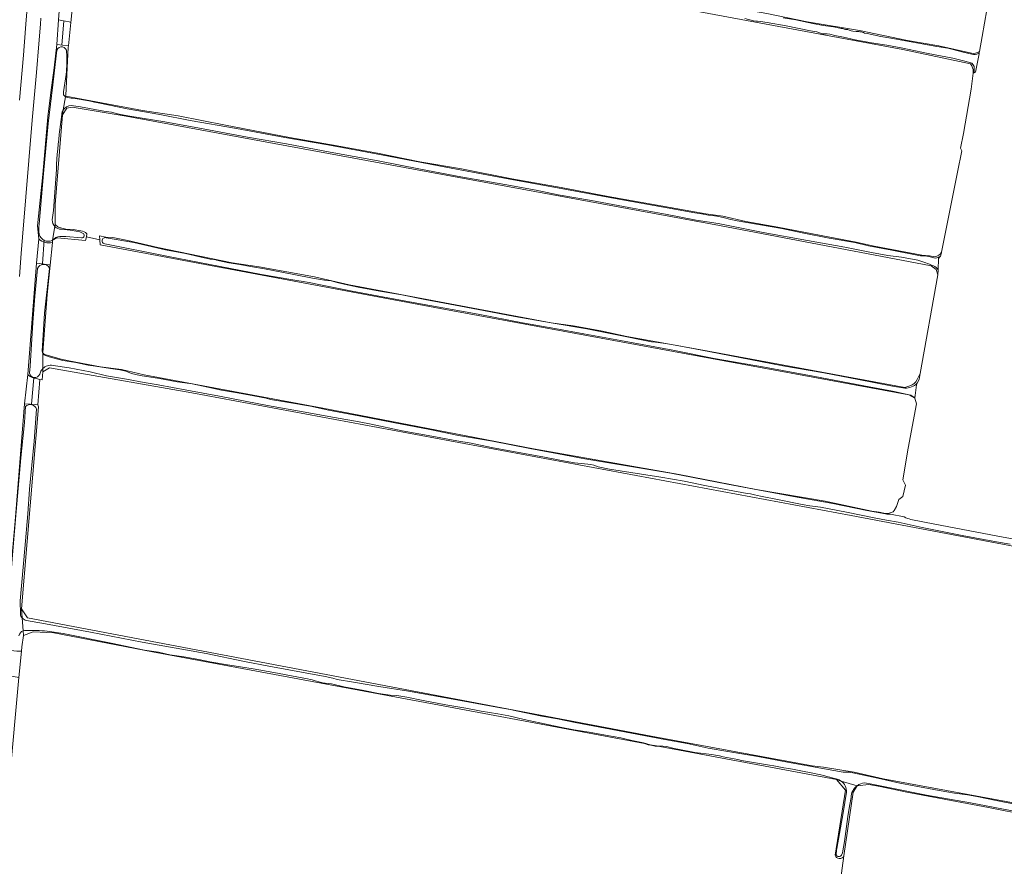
# Model space of a CAD drawing. Header units: metres. Extents: x 149984 to 156489, y 469398 to 478068.
# Tile 737 of 854: x 155401 to 155710, y 472493 to 472759. Entities that reach past the tile are written whole.
import ezdxf

# ---------------------------------------------------------------- set-up
doc = ezdxf.new("R2010")
doc.units = ezdxf.units.M
doc.header["$LTSCALE"] = 0.75
for name, color, linetype, lineweight in [('B-WE-GR-GRAS-GV', 252, 'Continuous', 13), ('B-WE-KW-KUNSTWERK_DUIKER-G', 6, 'Continuous', 18), ('B-WE-OG-TERREIN_OEVER-GV', 252, 'Continuous', 18), ('B-WE-OG-WATER-GV', 252, 'Continuous', 18), ('B-WE-OG-WATER_SLOOT-GV', 252, 'Continuous', 18), ('B-WE-OG-WEG-GV', 252, 'Continuous', 18), ('B-WE-VH-GESLOTENVERHARDING_ASFALT-GV', 252, 'Continuous', 18)]:
    doc.layers.add(name, color=color, linetype=linetype, lineweight=lineweight)

msp = doc.modelspace()

# ---------------------------------------------------------------- linework, layer by layer
at = {"layer": 'B-WE-GR-GRAS-GV', "flags": 128}
for points in [[(155522.249, 472780.198), (155529.733, 472778.748), (155535.118, 472777.769), (155549.075, 472775.451), (155557.521, 472774.132), (155566.074, 472772.978), (155575.563, 472771.355), (155578.533, 472770.452), (155589.447, 472768.512), (155595.326, 472767.632), (155607.607, 472765.769), (155615.544, 472764.095), (155626.791, 472762.348), (155635.714, 472760.736), (155648.383, 472758.177), (155664.816, 472755.371), (155679.902, 472752.258), (155689.754, 472750.623), (155699.925, 472748.267)], [(155702.469, 472748.867), (155703.339, 472753.528), (155705.452, 472766.21)], [(155417.816, 472762.007), (155417.387, 472757.973), (155416.599, 472750.573), (155416.56, 472750.203), (155415.734, 472735.001), (155415.723, 472734.799), (155415.825, 472734.78), (155439.834, 472730.317), (155451.079, 472728.597), (155465.891, 472725.706)], [(155700.081, 472744.277), (155699.687, 472744.929), (155678.424, 472749.449), (155611.869, 472761.839)], [(155690.569, 472685.812), (155695.592, 472710.961), (155696.925, 472717.637), (155696.545, 472718.467), (155697.46, 472723.119), (155699.818, 472736.979), (155700.477, 472741.996)], [(155682.922, 472645.816), (155683.859, 472647.775), (155689.397, 472678.725), (155688.879, 472680.366), (155687.296, 472681.595), (155620.894, 472694.187), (155477.158, 472720.706), (155434.736, 472728.482), (155417.718, 472731.332), (155416.077, 472731.073), (155414.695, 472728.914), (155412.449, 472700.753), (155412.449, 472694.533), (155413.399, 472693.669), (155415.833, 472693.107), (155418.121, 472692.922), (155420.473, 472692.58)], [(155465.891, 472725.706), (155485.972, 472721.787), (155500.919, 472719.182), (155513.594, 472716.876), (155526.889, 472714.214), (155539.919, 472711.963), (155555.772, 472708.901), (155571.251, 472706.089), (155585.951, 472703.297), (155602.462, 472700.401), (155616.634, 472697.888), (155621.966, 472697.102), (155629.12, 472695.467), (155639.16, 472693.675), (155655.529, 472690.513), (155663.718, 472689.013), (155669.463, 472687.703), (155684.401, 472684.888), (155686.769, 472684.695), (155688.468, 472684.409)], [(155682.185, 472639.982), (155682.18, 472639.985), (155680.241, 472641.001), (155630.319, 472650.269), (155533.278, 472668.134), (155426.598, 472688.136), (155426.443, 472689.758), (155422.285, 472690.673), (155421.967, 472689.525), (155413.025, 472690.326), (155411.657, 472689.607), (155411.626, 472689.59), (155411.55, 472688.83), (155410.844, 472681.761), (155409.919, 472672.506), (155408.618, 472654.366)], [(155422.383, 472691.596), (155422.285, 472690.673), (155426.443, 472689.758), (155426.357, 472690.991), (155428.36, 472690.584), (155430.499, 472690.411), (155435.275, 472689.512), (155444.625, 472687.277)], [(155444.625, 472687.277), (155467.994, 472682.525), (155476.413, 472681.218), (155493.838, 472678.076), (155504.699, 472675.621), (155568.114, 472663.694), (155574.924, 472662.723), (155583.655, 472661.147), (155591.856, 472659.394), (155614.513, 472655.29), (155679.031, 472643.393), (155680.601, 472643.84)], [(155409.208, 472653.751), (155413.883, 472652.393), (155416.716, 472651.7), (155426.683, 472649.865), (155433.282, 472648.998), (155440.347, 472647.348), (155496.459, 472636.879), (155562.515, 472624.055), (155608.274, 472616.017), (155632.364, 472611.367), (155654.034, 472607.663), (155668.672, 472604.542), (155670.93, 472604.201), (155673.016, 472603.774), (155673.851, 472603.774), (155675.425, 472604.329), (155675.694, 472604.71), (155676.398, 472606.029), (155677.17, 472608.151), (155678.448, 472609.125), (155679.24, 472612.716), (155678.448, 472614.359), (155680.094, 472624.265), (155682.648, 472638.222), (155682.185, 472639.982)], [(155410.628, 472649.517), (155408.543, 472648.304), (155408.315, 472645.745), (155407.674, 472645.9), (155406.956, 472637.955), (155407.217, 472637.294), (155401.897, 472573.846), (155403.78, 472571.046), (155599.409, 472533.894), (155650.005, 472524.58), (155653.565, 472524.134), (155663.151, 472522.599), (155672.2, 472520.495), (155718.77, 472511.922), (155727.798, 472510.553), (155741.854, 472507.87), (155756.288, 472505.551), (155762.376, 472503.895), (155918.497, 472475.156), (155920.644, 472476.325), (155930.932, 472509.42), (155926.567, 472511.536), (155758.82, 472542.757)], [(155758.506, 472543.897), (155760.419, 472556.035), (155764.501, 472577.066), (155765.119, 472582.168), (155764.802, 472583.597), (155759.404, 472584.708), (155662.247, 472603.214), (155455.343, 472641.711), (155410.628, 472649.517)], [(155657.14, 472496.58), (155660.459, 472516.959), (155657.549, 472520.266), (155602.114, 472530.69), (155600.746, 472530.819), (155598.888, 472531.144), (155598.488, 472531.231), (155597.31, 472531.593), (155535.84, 472543.152), (155442.971, 472560.35), (155412.015, 472566.304), (155405.533, 472566.701), (155402.49, 472565.51), (155401.961, 472561.938), (155401.84, 472560.613), (155401.08, 472552.308), (155398.124, 472520.001), (155395.479, 472488.251), (155397.721, 472485.891)], [(155658.812, 472488.631), (155659.938, 472496.337)]]:
    msp.add_lwpolyline(points, dxfattribs=at)
at = {"layer": 'B-WE-GR-GRAS-GV'}
for points in [[(155699.925, 472748.267, 0.1854186), (155702.469, 472748.867)], [(155700.477, 472741.996, 0.1463542), (155700.081, 472744.277)], [(155420.473, 472692.58, -0.1911033), (155422.383, 472691.596)], [(155688.468, 472684.409, 0.2372389), (155690.569, 472685.812)], [(155408.618, 472654.366, 0.271483), (155409.208, 472653.751)], [(155680.601, 472643.84, 0.2061058), (155682.922, 472645.816)], [(155659.938, 472496.337, -0.675062), (155657.14, 472496.58)]]:
    msp.add_lwpolyline(points, format="xyb", dxfattribs=at)
at = {"layer": 'B-WE-GR-GRAS-GV', "flags": 128}
msp.add_lwpolyline([(155659.938, 472496.337), (155658.812, 472488.631), (155660.558, 472487.282), (155902.032, 472441.866), (155908.592, 472440.632), (155910.827, 472440.212), (155917.733, 472470.375), (155916.701, 472471.962), (155766.206, 472501.172), (155746.114, 472504.753), (155740.505, 472505.449), (155731.033, 472507.174), (155717.969, 472508.96), (155705.298, 472511.536), (155695.254, 472513.451), (155679.111, 472516.419), (155671.259, 472518.094), (155667.781, 472518.714), (155664.13, 472518.317), (155662.86, 472516.333)], close=True, dxfattribs=at)
at = {"layer": 'B-WE-KW-KUNSTWERK_DUIKER-G', "flags": 128}
for points in [[(155414.481, 472750.822), (155415.129, 472758.472)], [(155408.414, 472682.139), (155408.95, 472689.656)], [(155405.037, 472638.121), (155405.747, 472646.39)]]:
    msp.add_lwpolyline(points, dxfattribs=at)
at = {"layer": 'B-WE-OG-TERREIN_OEVER-GV', "flags": 128}
for points in [[(155424.93, 472895.95), (155424.43, 472889.43), (155421.71, 472866.31), (155418.63, 472844.25), (155420.35, 472840.78), (155420.76, 472839.14), (155419.25, 472821.49), (155418.55, 472814), (155415.91, 472790.26), (155413.53, 472758.77), (155414.539, 472758.582), (155416.86, 472758.15), (155417.387, 472757.973), (155417.816, 472762.007), (155419.858, 472788.26), (155420.784, 472793.552), (155420.906, 472794.629)], [(155521.009, 472780.064), (155522.068, 472776.972), (155526.144, 472776.238), (155561.137, 472770.546), (155611.869, 472761.839), (155678.424, 472749.449), (155699.687, 472744.929), (155700.081, 472744.277)], [(155699.925, 472748.267), (155689.754, 472750.623), (155679.902, 472752.258), (155664.816, 472755.371), (155648.383, 472758.177), (155635.714, 472760.736), (155626.791, 472762.348), (155615.544, 472764.095), (155607.607, 472765.769), (155595.326, 472767.632), (155589.447, 472768.512), (155578.533, 472770.452)], [(155699.481, 472745.423), (155697.894, 472745.796), (155694.127, 472746.699), (155686.316, 472748.182), (155678.355, 472749.868), (155673.403, 472750.79), (155668.547, 472751.578), (155663.452, 472752.525), (155659.781, 472753.325), (155657.083, 472753.844), (155655.464, 472754.238), (155654.711, 472754.357), (155654.122, 472754.34), (155653.653, 472754.321), (155653.191, 472754.399), (155652.738, 472754.523), (155652.032, 472754.818), (155651.444, 472755.015), (155649.428, 472755.337), (155641.827, 472756.854), (155635.873, 472757.905), (155633.762, 472758.283), (155632.849, 472758.347), (155632.339, 472758.399), (155631.516, 472758.486), (155628.829, 472759.17)], [(155640.899, 472759.437), (155644.789, 472758.803), (155650.158, 472757.616), (155653.409, 472757.016), (155656.623, 472756.532), (155658.631, 472756.152), (155659.097, 472756.089), (155659.578, 472756.041), (155659.83, 472755.955), (155660.018, 472755.841), (155660.143, 472755.793), (155660.422, 472755.723), (155660.764, 472755.704), (155661.101, 472755.682), (155661.358, 472755.577), (155661.553, 472755.506), (155661.891, 472755.39), (155662.233, 472755.313), (155662.761, 472755.254), (155663.758, 472755.109), (155664.185, 472755.091), (155664.576, 472755.062), (155664.964, 472755.028), (155665.344, 472754.987), (155665.636, 472754.871), (155666.026, 472754.74), (155666.414, 472754.633), (155667.258, 472754.427), (155671.465, 472753.581), (155675.25, 472752.946), (155678.051, 472752.363), (155684.956, 472751.092), (155689.044, 472750.442), (155692.542, 472749.834), (155694.162, 472749.503), (155696.884, 472748.76), (155700.024, 472747.981)], [(155415.682, 472734.566), (155415.723, 472734.799), (155415.734, 472735.001), (155416.56, 472750.203), (155416.599, 472750.573), (155416.54, 472750.61), (155412.94, 472750.98), (155412.171, 472743.751), (155411.028, 472735.984), (155410.176, 472728.277), (155408.602, 472710.215), (155406.89, 472694.12), (155407.32, 472689.97)], [(155407.413, 472694.604), (155408.809, 472710.518), (155410.269, 472726.232), (155411.729, 472738.323), (155412.972, 472749.234)], [(155702.392, 472748.457), (155702.469, 472748.867)], [(155415.846, 472741.651), (155415.074, 472736.152)], [(155700.477, 472741.996), (155700.821, 472742.157)], [(155485.972, 472721.787), (155465.891, 472725.706), (155451.079, 472728.597), (155439.834, 472730.317), (155415.825, 472734.78), (155415.723, 472734.799), (155415.682, 472734.566)], [(155412.342, 472693.889), (155412.449, 472694.533), (155412.449, 472700.753), (155414.695, 472728.914), (155414.976, 472730.525)], [(155414.976, 472730.525), (155414.695, 472728.914), (155416.077, 472731.073), (155417.718, 472731.332), (155434.736, 472728.482), (155477.158, 472720.706), (155620.894, 472694.187), (155687.296, 472681.595), (155688.879, 472680.366), (155689.397, 472678.725), (155689.472, 472680.322)], [(155683.117, 472683.294), (155677.985, 472684.301), (155673.691, 472684.839), (155668.566, 472685.759), (155660.19, 472687.38), (155648.453, 472689.539), (155634.608, 472692.039), (155620.516, 472694.823), (155613.561, 472695.913), (155603.924, 472697.768), (155592.482, 472699.899), (155580.669, 472702.044), (155570.232, 472703.882), (155563.311, 472705.266), (155553.493, 472707.063), (155539.724, 472709.532), (155527.02, 472711.897), (155513.756, 472714.554), (155498.726, 472717.238), (155485.062, 472719.797), (155472.83, 472721.943), (155458.916, 472724.516), (155446.821, 472726.758), (155435.89, 472728.489), (155433.588, 472728.928), (155431.944, 472729.275), (155430.084, 472729.813), (155427.714, 472730.145), (155420.406, 472731.449), (155417.422, 472731.859)], [(155425.934, 472732.699), (155435.008, 472730.843), (155445.239, 472729.04), (155454.845, 472727.147), (155469.378, 472724.631), (155484.49, 472721.829), (155497.994, 472719.557), (155514.802, 472716.352), (155535.066, 472712.511), (155554.608, 472708.867), (155572.864, 472705.457), (155589.255, 472702.515), (155604.505, 472699.778), (155613.112, 472698.172), (155615.194, 472697.843), (155617.433, 472697.447), (155618.598, 472697.357), (155620.022, 472697.157), (155622.08, 472696.727), (155624.454, 472696.046), (155626.475, 472695.666), (155633.13, 472694.516), (155640.468, 472693.25), (155646.793, 472691.957), (155655.246, 472690.243), (155663.299, 472688.911), (155667.63, 472687.868), (155674.945, 472686.495), (155683.931, 472684.688), (155685.239, 472684.674), (155686.587, 472684.491), (155688.163, 472684.068), (155688.665, 472683.994)], [(155688.468, 472684.409), (155686.769, 472684.695), (155684.401, 472684.888), (155669.463, 472687.703), (155663.718, 472689.013), (155655.529, 472690.513), (155639.16, 472693.675), (155629.12, 472695.467), (155621.966, 472697.102), (155616.634, 472697.888), (155602.462, 472700.401), (155585.951, 472703.297), (155571.251, 472706.089), (155555.772, 472708.901), (155539.919, 472711.963), (155526.889, 472714.214), (155513.594, 472716.876), (155500.919, 472719.182), (155485.972, 472721.787)], [(155412.797, 472710.352), (155411.861, 472698.875), (155411.543, 472695.98)], [(155420.473, 472692.58), (155418.121, 472692.922), (155415.833, 472693.107), (155413.399, 472693.669), (155412.449, 472694.533), (155412.342, 472693.889)], [(155414.418, 472693.039), (155417.112, 472692.787), (155419.062, 472692.457), (155420.13, 472692.202), (155421.03, 472691.782)], [(155411.636, 472689.648), (155411.626, 472689.59), (155411.657, 472689.607), (155413.025, 472690.326), (155421.967, 472689.525), (155422.285, 472690.673), (155422.383, 472691.596)], [(155420.718, 472690.295), (155415.775, 472690.717), (155413.91, 472690.773)], [(155467.994, 472682.525), (155444.625, 472687.277), (155435.275, 472689.512), (155430.499, 472690.411), (155428.36, 472690.584), (155426.357, 472690.991), (155426.443, 472689.758), (155426.598, 472688.136), (155533.278, 472668.134), (155630.319, 472650.269), (155680.241, 472641.001), (155682.18, 472639.985), (155682.185, 472639.982), (155682.187, 472639.998)], [(155428.405, 472690.382), (155437.068, 472688.829), (155447.039, 472686.555), (155453.36, 472685.411), (155459.159, 472684.082), (155461.06, 472683.649), (155462.2, 472683.515), (155462.504, 472683.495), (155463.007, 472683.371), (155464.005, 472683.146), (155466.958, 472682.518), (155470.427, 472681.98), (155473.732, 472681.345), (155478.086, 472680.628), (155487.306, 472678.82), (155493.174, 472677.683), (155496.943, 472677.096), (155499.027, 472676.808), (155500.881, 472676.284), (155503.147, 472675.748), (155507.552, 472674.83), (155514.291, 472673.591), (155521.256, 472672.454), (155528.398, 472670.958), (155536.308, 472669.526), (155546.855, 472667.498), (155556.618, 472665.638), (155568.058, 472663.621), (155579.222, 472661.75), (155588.645, 472659.927), (155599.535, 472657.647), (155600.793, 472657.562), (155603.898, 472657.174), (155607.59, 472656.491), (155617.574, 472654.628), (155627.75, 472652.636), (155640.775, 472650.176), (155653.601, 472647.987), (155664.488, 472645.832), (155675.161, 472643.745), (155679.028, 472643.195)], [(155411.55, 472688.83), (155411.626, 472689.59), (155411.636, 472689.648)], [(155680.397, 472641.043), (155675.2, 472642.225), (155666.198, 472643.9), (155650.243, 472646.88), (155635.041, 472649.755), (155619.241, 472652.488), (155606.279, 472655.098), (155590.931, 472657.879), (155578.33, 472660.184), (155569.202, 472661.832), (155559.046, 472663.639), (155545.189, 472666.327), (155525.951, 472669.824), (155515.172, 472671.856), (155505.673, 472673.606), (155495.652, 472675.576), (155492.126, 472676.322), (155486.38, 472677.258), (155477.186, 472678.828), (155463.67, 472681.461), (155447.447, 472684.611), (155427.978, 472688.428)], [(155690.182, 472684.596), (155690.527, 472685.602), (155690.569, 472685.812)], [(155406.53, 472682.37), (155403.9, 472647.45)], [(155404.364, 472647.823), (155404.561, 472650.01), (155405.397, 472663.801), (155406.062, 472671.975), (155406.924, 472680.71)], [(155408.591, 472653.99), (155408.618, 472654.366), (155409.919, 472672.506), (155410.844, 472681.761), (155410.53, 472681.88), (155406.53, 472682.37)], [(155410.649, 472680.864), (155410.564, 472679.736), (155409.094, 472666.719), (155408.364, 472654.756)], [(155680.601, 472643.84), (155679.031, 472643.393), (155614.513, 472655.29), (155591.856, 472659.394), (155583.655, 472661.147), (155574.924, 472662.723), (155568.114, 472663.694), (155504.699, 472675.621), (155493.838, 472678.076), (155476.413, 472681.218), (155467.994, 472682.525)], [(155408.618, 472654.366), (155408.591, 472653.99)], [(155674.494, 472603.645), (155673.851, 472603.774), (155673.016, 472603.774), (155670.93, 472604.201), (155668.672, 472604.542), (155654.034, 472607.663), (155632.364, 472611.367), (155608.274, 472616.017), (155562.515, 472624.055), (155496.459, 472636.879), (155440.347, 472647.348), (155433.282, 472648.998), (155426.683, 472649.865), (155416.716, 472651.7), (155413.883, 472652.393), (155409.208, 472653.751)], [(155409.396, 472653.437), (155410.58, 472652.965), (155414.863, 472651.881), (155418.922, 472651.196), (155422.778, 472650.404), (155425.1, 472650.02), (155429.76, 472649.331), (155432.675, 472648.951), (155434.599, 472648.454), (155436.411, 472647.731), (155439.122, 472647.165), (155445.121, 472646.16), (155450.736, 472645.169), (155455.448, 472644.469), (155460.336, 472643.473), (155464.611, 472642.511), (155469.03, 472641.813), (155474.783, 472640.776), (155478.603, 472639.974), (155480.051, 472639.541), (155485.151, 472638.715), (155492.504, 472637.514), (155498.153, 472636.272), (155507.749, 472634.434), (155518.516, 472632.39), (155530.007, 472630.13), (155539.019, 472628.266), (155549.7, 472626.472), (155561.364, 472624.172), (155570.349, 472622.546), (155578.607, 472620.952), (155586.784, 472619.636), (155605.57, 472616.455), (155623.43, 472613.022), (155642.908, 472609.378), (155656.401, 472606.931), (155667.137, 472604.736), (155673.019, 472603.704)], [(155712.066, 472594.167), (155707.848, 472594.926), (155696.992, 472596.926), (155684.485, 472599.357), (155676.923, 472601.086), (155673.323, 472601.75), (155669.447, 472602.494), (155660.726, 472604.248), (155652.542, 472605.832), (155649.261, 472606.213), (155646.863, 472606.668), (155639.097, 472608.209), (155633.786, 472609.234), (155631.847, 472609.709), (155630.637, 472609.933), (155629.573, 472610.042), (155623.355, 472611.247), (155616.298, 472612.578), (155609.837, 472613.938), (155602.521, 472615.211), (155596.421, 472616.192), (155586.361, 472617.675), (155582.807, 472618.464), (155581.457, 472618.926), (155580.48, 472619.194), (155579.519, 472619.297), (155575.435, 472619.736), (155571.301, 472620.394), (155565.5, 472621.584), (155557.902, 472622.936), (155549.367, 472624.563), (155542.997, 472625.848), (155538.456, 472626.638), (155531.784, 472627.857), (155521.349, 472629.706), (155511.561, 472631.796), (155507.774, 472632.547), (155500.059, 472633.897), (155490.281, 472635.754), (155479.097, 472637.715), (155472.04, 472639.088), (155464.042, 472640.592), (155453.729, 472642.489), (155444.783, 472644.159), (155440.351, 472644.97), (155434.767, 472645.951), (155428.555, 472647.049), (155423.433, 472648.229), (155416.835, 472649.501), (155411.764, 472650.285)], [(155406.445, 472646.197), (155407.674, 472645.9), (155408.315, 472645.745), (155408.543, 472648.304), (155408.551, 472649.271)], [(155407.842, 472648.202), (155407.595, 472647.545)], [(155408.551, 472649.271), (155408.543, 472648.304), (155410.628, 472649.517), (155455.343, 472641.711), (155662.247, 472603.214), (155759.404, 472584.708), (155764.802, 472583.597), (155765.119, 472582.168), (155764.501, 472577.066), (155760.419, 472556.035), (155758.506, 472543.897)], [(155682.912, 472644.676), (155683.523, 472645.898), (155683.859, 472647.775), (155682.922, 472645.816)], [(155406.419, 472638.041), (155402.81, 472638.25), (155399.86, 472601.42), (155396.31, 472561.07), (155396.566, 472561.041), (155400.44, 472560.61), (155401.84, 472560.613), (155401.961, 472561.938), (155402.49, 472565.51), (155402.383, 472567.018)], [(155396.964, 472562.374), (155397.497, 472570.543), (155399.038, 472590.79), (155400.194, 472604.405), (155401.65, 472621.24), (155402.796, 472632.38), (155403.136, 472637.436)], [(155402.099, 472571.01), (155401.897, 472573.846), (155407.217, 472637.294), (155406.956, 472637.955), (155406.419, 472638.041)], [(155406.596, 472636.541), (155405.89, 472626.532), (155404.43, 472611.468), (155403.907, 472603.724), (155402.883, 472592.81), (155401.475, 472576.421), (155401.557, 472572.227)], [(155672.2, 472520.495), (155663.151, 472522.599), (155653.565, 472524.134), (155650.005, 472524.58), (155599.409, 472533.894), (155403.78, 472571.046), (155401.897, 472573.846), (155402.099, 472571.01)], [(155403.405, 472570.252), (155405.177, 472569.866), (155409.356, 472569.212), (155423.55, 472566.579), (155439.758, 472563.411), (155448.658, 472561.872), (155459.814, 472559.828), (155471.854, 472557.326), (155479.522, 472555.93), (155497.193, 472552.603), (155499.609, 472552.069), (155500.962, 472551.728), (155506.036, 472550.811), (155514.027, 472549.468), (155523.3, 472548.028), (155538.452, 472545.268), (155551.001, 472543.013), (155555.149, 472542.239), (155557.654, 472541.761), (155565.168, 472540.196), (155570.001, 472539.297), (155575.558, 472538.223), (155584.957, 472536.386), (155593.246, 472534.88), (155603.692, 472532.842), (155610.772, 472531.587), (155617.303, 472530.158), (155623.53, 472529.071), (155632.866, 472527.517), (155642.266, 472525.785), (155653.832, 472523.625), (155659.656, 472522.557), (155660.754, 472522.646), (155661.109, 472522.659), (155661.705, 472522.615), (155662.124, 472522.539), (155662.688, 472522.438), (155666.207, 472521.702), (155670.588, 472520.749), (155677.496, 472519.173), (155681.918, 472518.317), (155689.796, 472516.855), (155694.588, 472516.004), (155698.666, 472515.481), (155702.194, 472514.858), (155707.203, 472513.788), (155714.081, 472512.406)], [(155402.383, 472567.018), (155402.49, 472565.51), (155405.533, 472566.701), (155412.015, 472566.304), (155442.971, 472560.35), (155535.84, 472543.152), (155597.31, 472531.593), (155598.488, 472531.231), (155598.888, 472531.144), (155600.746, 472530.819), (155602.114, 472530.69), (155657.549, 472520.266), (155659.075, 472519.814)], [(155618.517, 472528.102), (155613.195, 472528.814), (155608.384, 472529.679), (155606.675, 472530.073), (155604.202, 472530.66), (155603.131, 472530.776), (155601.107, 472530.898), (155599.084, 472531.196), (155597.076, 472531.771), (155593.336, 472532.597), (155589.914, 472533.348), (155585.086, 472534.267), (155580.015, 472535.175), (155575.181, 472535.888), (155571.449, 472536.583), (155567.405, 472537.452), (155559.589, 472539.15), (155554.812, 472540.253), (155551.362, 472540.919), (155546.116, 472541.729), (155541.289, 472542.742), (155534.969, 472543.726), (155527.944, 472545.087), (155522.728, 472546.193), (155519.653, 472546.655), (155517.516, 472546.792), (155513.93, 472547.258), (155509.286, 472548.252), (155503.035, 472549.374), (155499.161, 472550.318), (155498.082, 472550.433), (155497.178, 472550.494), (155496.64, 472550.561), (155495.979, 472550.754), (155495.218, 472550.966), (155494.405, 472551.218), (155493.73, 472551.411), (155493.099, 472551.6), (155492.545, 472551.738), (155491.596, 472551.938), (155488.268, 472552.583), (155481.072, 472553.887), (155474.543, 472555.016), (155465.891, 472556.443), (155463.446, 472556.865), (155460.948, 472557.223), (155457.528, 472557.947), (155452.796, 472558.811), (155448.439, 472559.487), (155444.819, 472560.239), (155440.449, 472560.886), (155429.99, 472563.108), (155414.992, 472566.093), (155409.911, 472566.907)], [(155657.549, 472520.266), (155660.459, 472516.959), (155657.14, 472496.58)], [(155659.075, 472519.814), (155657.549, 472520.266)], [(155718.77, 472511.922), (155672.2, 472520.495)], [(155659.938, 472496.337), (155662.86, 472516.333), (155664.13, 472518.317), (155664.043, 472518.343)], [(155664.043, 472518.343), (155664.13, 472518.317), (155667.781, 472518.714), (155671.259, 472518.094), (155679.111, 472516.419), (155695.254, 472513.451), (155705.298, 472511.536), (155717.969, 472508.96), (155731.033, 472507.174), (155740.505, 472505.449), (155746.114, 472504.753), (155766.206, 472501.172), (155916.701, 472471.962), (155917.733, 472470.375), (155918.266, 472471.465)], [(155738.858, 472505.996), (155735.341, 472506.616), (155730.142, 472507.695), (155727.089, 472508.134), (155722.204, 472508.736), (155719.179, 472509.184), (155712.142, 472510.534), (155699.621, 472512.943), (155685.785, 472515.427), (155673.93, 472517.747), (155668.728, 472518.891), (155666.446, 472519.226)], [(155657.727, 472498.641), (155659.676, 472509.8), (155660.748, 472516.309)], [(155662.186, 472514.621), (155661.624, 472511.932), (155661.148, 472508.648), (155660.067, 472500.821), (155659.459, 472497.321), (155659.136, 472496.581)]]:
    msp.add_lwpolyline(points, dxfattribs=at)
at = {"layer": 'B-WE-OG-TERREIN_OEVER-GV'}
for points in [[(155412.972, 472749.234, -0.883611), (155416.028, 472748.637)], [(155416.028, 472748.637, -0.053559), (155415.846, 472741.651)], [(155702.469, 472748.867, -0.1854186), (155699.925, 472748.267)], [(155700.831, 472743.443, 0.3437396), (155699.481, 472745.423)], [(155700.024, 472747.981, 0.2267293), (155702.06, 472748.167)], [(155702.06, 472748.167, 0.0217602), (155702.392, 472748.457)], [(155700.081, 472744.277, -0.1463542), (155700.477, 472741.996)], [(155700.821, 472742.157, 0.0124652), (155700.831, 472743.443)], [(155415.074, 472736.152, 0.357088), (155415.682, 472734.566)], [(155415.682, 472734.566, 0.1177485), (155416.281, 472734.391)], [(155416.281, 472734.391, -0.0220297), (155425.934, 472732.699)], [(155414.976, 472730.525, 0.1316776), (155414.53, 472729.099)], [(155417.422, 472731.859, 0.2582641), (155414.976, 472730.525)], [(155414.53, 472729.099, -0.0010572), (155413.732, 472722.805)], [(155413.732, 472722.805, 0.0267046), (155412.797, 472710.352)], [(155411.543, 472695.98, 0.2068092), (155412.342, 472693.889)], [(155407.442, 472691.507, -0.06298), (155407.413, 472694.604)], [(155412.342, 472693.889, 0.207457), (155414.418, 472693.039)], [(155407.32, 472689.97, 0.2404379), (155411.55, 472688.83)], [(155411.523, 472689.534, -0.4782523), (155407.442, 472691.507)], [(155413.91, 472690.773, 0.1590044), (155411.636, 472689.648)], [(155422.383, 472691.596, 0.1911033), (155420.473, 472692.58)], [(155421.03, 472691.782, -0.8884503), (155420.718, 472690.295)], [(155427.978, 472688.428, -1.0227282), (155428.405, 472690.382)], [(155411.636, 472689.648, 0.013125), (155411.523, 472689.534)], [(155690.569, 472685.812, -0.2372389), (155688.468, 472684.409)], [(155688.665, 472683.994, 0.1601961), (155690.182, 472684.596)], [(155406.924, 472680.71, -0.6517969), (155410.649, 472680.864)], [(155687.984, 472681.525, 0.0474983), (155683.117, 472683.294)], [(155689.472, 472680.322, 0.1669088), (155687.984, 472681.525)], [(155408.364, 472654.756, 0.1539274), (155408.591, 472653.99)], [(155408.591, 472653.99, 0.1894746), (155409.396, 472653.437)], [(155409.208, 472653.751, -0.271483), (155408.618, 472654.366)], [(155411.764, 472650.285, 0.2471293), (155408.551, 472649.271)], [(155403.9, 472647.45, 0.2016388), (155406.445, 472646.197)], [(155407.595, 472647.545, -0.7354442), (155404.364, 472647.823)], [(155408.551, 472649.271, 0.1675853), (155407.842, 472648.202)], [(155679.028, 472643.195, 0.2130881), (155682.912, 472644.676)], [(155682.922, 472645.816, -0.2061058), (155680.601, 472643.84)], [(155682.187, 472639.998, 0.1789893), (155680.397, 472641.043)], [(155403.136, 472637.436, -0.5570445), (155406.596, 472636.541)], [(155673.019, 472603.704, 0.1227597), (155674.494, 472603.645)], [(155401.557, 472572.227, 0.231537), (155402.099, 472571.01)], [(155402.099, 472571.01, 0.1388143), (155403.405, 472570.252)], [(155402.383, 472567.018, 0.232202), (155401.017, 472565.38)], [(155403.237, 472567.126, 0.1086619), (155402.383, 472567.018)], [(155409.911, 472566.907, 0.0181007), (155403.237, 472567.126)], [(155627.761, 472526.28, 0.0119883), (155618.517, 472528.102)], [(155637.88, 472524.573, -0.0011705), (155627.761, 472526.28)], [(155650.673, 472522.183, 0.0066792), (155637.88, 472524.573)], [(155658.433, 472520.198, 0.0275516), (155650.673, 472522.183)], [(155659.075, 472519.814, 0.0463188), (155658.433, 472520.198)], [(155660.748, 472516.309, 0.2525814), (155659.075, 472519.814)], [(155664.043, 472518.343, 0.2406201), (155662.186, 472514.621)], [(155666.446, 472519.226, 0.1426741), (155664.043, 472518.343)], [(155657.54, 472496.658, -0.0671861), (155657.727, 472498.641)], [(155657.14, 472496.58, 0.675062), (155659.938, 472496.337)], [(155659.136, 472496.581, -0.6609416), (155657.54, 472496.658)]]:
    msp.add_lwpolyline(points, format="xyb", dxfattribs=at)
at = {"layer": 'B-WE-OG-WATER-GV', "flags": 128}
for points in [[(155664.043, 472518.343), (155659.075, 472519.814)], [(155660.748, 472516.309), (155659.676, 472509.8), (155657.727, 472498.641)], [(155659.136, 472496.581), (155659.459, 472497.321), (155660.067, 472500.821), (155661.148, 472508.648), (155661.624, 472511.932), (155662.186, 472514.621)]]:
    msp.add_lwpolyline(points, dxfattribs=at)
at = {"layer": 'B-WE-OG-WATER-GV'}
for points in [[(155659.075, 472519.814, -0.2525814), (155660.748, 472516.309)], [(155662.186, 472514.621, -0.2406201), (155664.043, 472518.343)], [(155657.727, 472498.641, 0.0671861), (155657.54, 472496.658)], [(155657.54, 472496.658, 0.6609416), (155659.136, 472496.581)]]:
    msp.add_lwpolyline(points, format="xyb", dxfattribs=at)
at = {"layer": 'B-WE-OG-WATER_SLOOT-GV', "flags": 128}
for points in [[(155628.829, 472759.17), (155631.516, 472758.486), (155632.339, 472758.399), (155632.849, 472758.347), (155633.762, 472758.283), (155635.873, 472757.905), (155641.827, 472756.854), (155649.428, 472755.337), (155651.444, 472755.015), (155652.032, 472754.818), (155652.738, 472754.523), (155653.191, 472754.399), (155653.653, 472754.321), (155654.122, 472754.34), (155654.711, 472754.357), (155655.464, 472754.238), (155657.083, 472753.844), (155659.781, 472753.325), (155663.452, 472752.525), (155668.547, 472751.578), (155673.403, 472750.79), (155678.355, 472749.868), (155686.316, 472748.182), (155694.127, 472746.699), (155697.894, 472745.796), (155699.481, 472745.423)], [(155700.024, 472747.981), (155696.884, 472748.76), (155694.162, 472749.503), (155692.542, 472749.834), (155689.044, 472750.442), (155684.956, 472751.092), (155678.051, 472752.363), (155675.25, 472752.946), (155671.465, 472753.581), (155667.258, 472754.427), (155666.414, 472754.633), (155666.026, 472754.74), (155665.636, 472754.871), (155665.344, 472754.987), (155664.964, 472755.028), (155664.576, 472755.062), (155664.185, 472755.091), (155663.758, 472755.109), (155662.761, 472755.254), (155662.233, 472755.313), (155661.891, 472755.39), (155661.553, 472755.506), (155661.358, 472755.577), (155661.101, 472755.682), (155660.764, 472755.704), (155660.422, 472755.723), (155660.143, 472755.793), (155660.018, 472755.841), (155659.83, 472755.955), (155659.578, 472756.041), (155659.097, 472756.089), (155658.631, 472756.152), (155656.623, 472756.532), (155653.409, 472757.016), (155650.158, 472757.616), (155644.789, 472758.803), (155640.899, 472759.437)], [(155412.972, 472749.234), (155411.729, 472738.323), (155410.269, 472726.232), (155408.809, 472710.518), (155407.413, 472694.604)], [(155700.821, 472742.157), (155701.243, 472742.355), (155702.331, 472748.129), (155702.392, 472748.457)], [(155415.074, 472736.152), (155415.846, 472741.651)], [(155415.682, 472734.566), (155414.976, 472730.525)], [(155414.976, 472730.525), (155415.682, 472734.566)], [(155417.422, 472731.859), (155420.406, 472731.449), (155427.714, 472730.145), (155430.084, 472729.813), (155431.944, 472729.275), (155433.588, 472728.928), (155435.89, 472728.489), (155446.821, 472726.758), (155458.916, 472724.516), (155472.83, 472721.943), (155485.062, 472719.797), (155498.726, 472717.238), (155513.756, 472714.554), (155527.02, 472711.897), (155539.724, 472709.532), (155553.493, 472707.063), (155563.311, 472705.266), (155570.232, 472703.882), (155580.669, 472702.044), (155592.482, 472699.899), (155603.924, 472697.768), (155613.561, 472695.913), (155620.516, 472694.823), (155634.608, 472692.039), (155648.453, 472689.539), (155660.19, 472687.38), (155668.566, 472685.759), (155673.691, 472684.839), (155677.985, 472684.301), (155683.117, 472683.294)], [(155688.665, 472683.994), (155688.163, 472684.068), (155686.587, 472684.491), (155685.239, 472684.674), (155683.931, 472684.688), (155674.945, 472686.495), (155667.63, 472687.868), (155663.299, 472688.911), (155655.246, 472690.243), (155646.793, 472691.957), (155640.468, 472693.25), (155633.13, 472694.516), (155626.475, 472695.666), (155624.454, 472696.046), (155622.08, 472696.727), (155620.022, 472697.157), (155618.598, 472697.357), (155617.433, 472697.447), (155615.194, 472697.843), (155613.112, 472698.172), (155604.505, 472699.778), (155589.255, 472702.515), (155572.864, 472705.457), (155554.608, 472708.867), (155535.066, 472712.511), (155514.802, 472716.352), (155497.994, 472719.557), (155484.49, 472721.829), (155469.378, 472724.631), (155454.845, 472727.147), (155445.239, 472729.04), (155435.008, 472730.843), (155425.934, 472732.699)], [(155411.543, 472695.98), (155411.861, 472698.875), (155412.797, 472710.352)], [(155412.342, 472693.889), (155411.636, 472689.648)], [(155411.636, 472689.648), (155412.342, 472693.889)], [(155421.03, 472691.782), (155420.13, 472692.202), (155419.062, 472692.457), (155417.112, 472692.787), (155414.418, 472693.039)], [(155413.91, 472690.773), (155415.775, 472690.717), (155420.718, 472690.295)], [(155679.028, 472643.195), (155675.161, 472643.745), (155664.488, 472645.832), (155653.601, 472647.987), (155640.775, 472650.176), (155627.75, 472652.636), (155617.574, 472654.628), (155607.59, 472656.491), (155603.898, 472657.174), (155600.793, 472657.562), (155599.535, 472657.647), (155588.645, 472659.927), (155579.222, 472661.75), (155568.058, 472663.621), (155556.618, 472665.638), (155546.855, 472667.498), (155536.308, 472669.526), (155528.398, 472670.958), (155521.256, 472672.454), (155514.291, 472673.591), (155507.552, 472674.83), (155503.147, 472675.748), (155500.881, 472676.284), (155499.027, 472676.808), (155496.943, 472677.096), (155493.174, 472677.683), (155487.306, 472678.82), (155478.086, 472680.628), (155473.732, 472681.345), (155470.427, 472681.98), (155466.958, 472682.518), (155464.005, 472683.146), (155463.007, 472683.371), (155462.504, 472683.495), (155462.2, 472683.515), (155461.06, 472683.649), (155459.159, 472684.082), (155453.36, 472685.411), (155447.039, 472686.555), (155437.068, 472688.829), (155428.405, 472690.382)], [(155427.978, 472688.428), (155447.447, 472684.611), (155463.67, 472681.461), (155477.186, 472678.828), (155486.38, 472677.258), (155492.126, 472676.322), (155495.652, 472675.576), (155505.673, 472673.606), (155515.172, 472671.856), (155525.951, 472669.824), (155545.189, 472666.327), (155559.046, 472663.639), (155569.202, 472661.832), (155578.33, 472660.184), (155590.931, 472657.879), (155606.279, 472655.098), (155619.241, 472652.488), (155635.041, 472649.755), (155650.243, 472646.88), (155666.198, 472643.9), (155675.2, 472642.225), (155680.397, 472641.043)], [(155689.472, 472680.322), (155689.641, 472683.9)], [(155689.641, 472683.9), (155690.144, 472684.486), (155690.182, 472684.596)], [(155406.924, 472680.71), (155406.062, 472671.975), (155405.397, 472663.801), (155404.561, 472650.01), (155404.364, 472647.823)], [(155408.364, 472654.756), (155409.094, 472666.719), (155410.564, 472679.736), (155410.649, 472680.864)], [(155408.591, 472653.99), (155408.588, 472653.947), (155408.551, 472649.271)], [(155408.551, 472649.271), (155408.588, 472653.947)], [(155408.588, 472653.947), (155408.591, 472653.99)], [(155422.778, 472650.404), (155418.922, 472651.196), (155414.863, 472651.881), (155410.58, 472652.965), (155409.396, 472653.437)], [(155411.764, 472650.285), (155416.835, 472649.501), (155423.433, 472648.229), (155428.555, 472647.049), (155434.767, 472645.951), (155440.351, 472644.97), (155444.783, 472644.159), (155453.729, 472642.489), (155464.042, 472640.592), (155472.04, 472639.088), (155479.097, 472637.715), (155490.281, 472635.754), (155500.059, 472633.897), (155507.774, 472632.547), (155511.561, 472631.796), (155521.349, 472629.706), (155531.784, 472627.857), (155538.456, 472626.638), (155542.997, 472625.848), (155549.367, 472624.563), (155557.902, 472622.936), (155565.5, 472621.584), (155571.301, 472620.394), (155575.435, 472619.736), (155579.519, 472619.297), (155580.48, 472619.194), (155581.457, 472618.926), (155582.807, 472618.464), (155586.361, 472617.675), (155596.421, 472616.192), (155602.521, 472615.211), (155609.837, 472613.938), (155616.298, 472612.578), (155623.355, 472611.247), (155629.573, 472610.042), (155630.637, 472609.933), (155631.847, 472609.709), (155633.786, 472609.234), (155639.097, 472608.209), (155646.863, 472606.668), (155649.261, 472606.213), (155652.542, 472605.832), (155660.726, 472604.248), (155669.447, 472602.494), (155673.323, 472601.75), (155676.923, 472601.086), (155684.485, 472599.357), (155696.992, 472596.926), (155707.848, 472594.926), (155712.066, 472594.167)], [(155673.019, 472603.704), (155667.137, 472604.736), (155656.401, 472606.931), (155642.908, 472609.378), (155623.43, 472613.022), (155605.57, 472616.455), (155586.784, 472619.636), (155578.607, 472620.952), (155570.349, 472622.546), (155561.364, 472624.172), (155549.7, 472626.472), (155539.019, 472628.266), (155530.007, 472630.13), (155518.516, 472632.39), (155507.749, 472634.434), (155498.153, 472636.272), (155492.504, 472637.514), (155485.151, 472638.715), (155480.051, 472639.541), (155478.603, 472639.974), (155474.783, 472640.776), (155469.03, 472641.813), (155464.611, 472642.511), (155460.336, 472643.473), (155455.448, 472644.469), (155450.736, 472645.169), (155445.121, 472646.16), (155439.122, 472647.165), (155436.411, 472647.731), (155434.599, 472648.454), (155432.675, 472648.951), (155429.76, 472649.331), (155425.1, 472650.02), (155422.778, 472650.404)], [(155407.595, 472647.545), (155407.842, 472648.202)], [(155682.187, 472639.998), (155682.659, 472644.171), (155682.912, 472644.676)], [(155403.136, 472637.436), (155402.796, 472632.38), (155401.65, 472621.24), (155400.194, 472604.405), (155399.038, 472590.79), (155397.497, 472570.543), (155396.964, 472562.374)], [(155401.557, 472572.227), (155401.475, 472576.421), (155402.883, 472592.81), (155403.907, 472603.724), (155404.43, 472611.468), (155405.89, 472626.532), (155406.596, 472636.541)], [(155678.871, 472602.765), (155674.494, 472603.645)], [(155766.508, 472585.643), (155765.856, 472585.835), (155763.792, 472586.366), (155759.148, 472587.253), (155753.559, 472588.301), (155746.653, 472589.578), (155741.117, 472590.643), (155734.823, 472591.937), (155709.891, 472596.424), (155688.41, 472600.501), (155680.953, 472601.97)], [(155402.099, 472571.01), (155402.383, 472567.018)], [(155402.383, 472567.018), (155402.099, 472571.01)], [(155714.081, 472512.406), (155707.203, 472513.788), (155702.194, 472514.858), (155698.666, 472515.481), (155694.588, 472516.004), (155689.796, 472516.855), (155681.918, 472518.317), (155677.496, 472519.173), (155670.588, 472520.749), (155666.207, 472521.702), (155662.688, 472522.438), (155662.124, 472522.539), (155661.705, 472522.615), (155661.109, 472522.659), (155660.754, 472522.646), (155659.656, 472522.557), (155653.832, 472523.625), (155642.266, 472525.785), (155632.866, 472527.517), (155623.53, 472529.071), (155617.303, 472530.158), (155610.772, 472531.587), (155603.692, 472532.842), (155593.246, 472534.88), (155584.957, 472536.386), (155575.558, 472538.223), (155570.001, 472539.297), (155565.168, 472540.196), (155557.654, 472541.761), (155555.149, 472542.239), (155551.001, 472543.013), (155538.452, 472545.268), (155523.3, 472548.028), (155514.027, 472549.468), (155506.036, 472550.811), (155500.962, 472551.728), (155499.609, 472552.069), (155497.193, 472552.603), (155479.522, 472555.93), (155471.854, 472557.326), (155459.814, 472559.828), (155448.658, 472561.872), (155439.758, 472563.411), (155423.55, 472566.579), (155409.356, 472569.212), (155405.177, 472569.866), (155403.405, 472570.252)], [(155409.911, 472566.907), (155414.992, 472566.093), (155429.99, 472563.108), (155440.449, 472560.886), (155444.819, 472560.239), (155448.439, 472559.487), (155452.796, 472558.811), (155457.528, 472557.947), (155460.948, 472557.223), (155463.446, 472556.865), (155465.891, 472556.443), (155474.543, 472555.016), (155481.072, 472553.887), (155488.268, 472552.583), (155491.596, 472551.938), (155492.545, 472551.738), (155493.099, 472551.6), (155493.73, 472551.411), (155494.405, 472551.218), (155495.218, 472550.966), (155495.979, 472550.754), (155496.64, 472550.561), (155497.178, 472550.494), (155498.082, 472550.433), (155499.161, 472550.318), (155503.035, 472549.374), (155509.286, 472548.252), (155513.93, 472547.258), (155517.516, 472546.792), (155519.653, 472546.655), (155522.728, 472546.193), (155527.944, 472545.087), (155534.969, 472543.726), (155541.289, 472542.742), (155546.116, 472541.729), (155551.362, 472540.919), (155554.812, 472540.253), (155559.589, 472539.15), (155567.405, 472537.452), (155571.449, 472536.583), (155575.181, 472535.888), (155580.015, 472535.175), (155585.086, 472534.267), (155589.914, 472533.348), (155593.336, 472532.597), (155597.076, 472531.771), (155599.084, 472531.196), (155601.107, 472530.898), (155603.131, 472530.776), (155604.202, 472530.66), (155606.675, 472530.073), (155608.384, 472529.679), (155613.195, 472528.814), (155618.517, 472528.102)], [(155659.075, 472519.814), (155664.043, 472518.343)], [(155666.446, 472519.226), (155668.728, 472518.891), (155673.93, 472517.747), (155685.785, 472515.427), (155699.621, 472512.943), (155712.142, 472510.534), (155719.179, 472509.184), (155722.204, 472508.736), (155727.089, 472508.134), (155730.142, 472507.695), (155735.341, 472506.616), (155738.858, 472505.996)]]:
    msp.add_lwpolyline(points, dxfattribs=at)
at = {"layer": 'B-WE-OG-WATER_SLOOT-GV'}
for points in [[(155416.028, 472748.637, 0.883611), (155412.972, 472749.234)], [(155415.846, 472741.651, 0.053559), (155416.028, 472748.637)], [(155699.481, 472745.423, -0.3437396), (155700.831, 472743.443)], [(155702.06, 472748.167, -0.2267293), (155700.024, 472747.981)], [(155702.392, 472748.457, -0.0217602), (155702.06, 472748.167)], [(155700.831, 472743.443, -0.0124652), (155700.821, 472742.157)], [(155415.682, 472734.566, -0.357088), (155415.074, 472736.152)], [(155416.281, 472734.391, -0.1177485), (155415.682, 472734.566)], [(155425.934, 472732.699, 0.0220297), (155416.281, 472734.391)], [(155414.53, 472729.099, -0.1316776), (155414.976, 472730.525)], [(155414.976, 472730.525, -0.2582641), (155417.422, 472731.859)], [(155413.732, 472722.805, 0.0010572), (155414.53, 472729.099)], [(155412.797, 472710.352, -0.0267046), (155413.732, 472722.805)], [(155412.342, 472693.889, -0.2068092), (155411.543, 472695.98)], [(155407.413, 472694.604, 0.06298), (155407.442, 472691.507)], [(155414.418, 472693.039, -0.207457), (155412.342, 472693.889)], [(155407.442, 472691.507, 0.4782523), (155411.523, 472689.534)], [(155411.636, 472689.648, -0.1590044), (155413.91, 472690.773)], [(155420.718, 472690.295, 0.8884503), (155421.03, 472691.782)], [(155428.405, 472690.382, 1.0227282), (155427.978, 472688.428)], [(155411.523, 472689.534, -0.013125), (155411.636, 472689.648)], [(155690.182, 472684.596, -0.1601961), (155688.665, 472683.994)], [(155410.649, 472680.864, 0.6517969), (155406.924, 472680.71)], [(155683.117, 472683.294, -0.0474983), (155687.984, 472681.525)], [(155687.984, 472681.525, -0.1669088), (155689.472, 472680.322)], [(155408.591, 472653.99, -0.1539274), (155408.364, 472654.756)], [(155409.396, 472653.437, -0.1894746), (155408.591, 472653.99)], [(155408.551, 472649.271, -0.2471293), (155411.764, 472650.285)], [(155404.364, 472647.823, 0.7354442), (155407.595, 472647.545)], [(155407.842, 472648.202, -0.1675853), (155408.551, 472649.271)], [(155682.912, 472644.676, -0.2130881), (155679.028, 472643.195)], [(155680.397, 472641.043, -0.1789893), (155682.187, 472639.998)], [(155406.596, 472636.541, 0.5570445), (155403.136, 472637.436)], [(155674.494, 472603.645, -0.1227597), (155673.019, 472603.704)], [(155680.953, 472601.97, -0.1118791), (155678.871, 472602.765)], [(155402.099, 472571.01, -0.231537), (155401.557, 472572.227)], [(155403.405, 472570.252, -0.1388143), (155402.099, 472571.01)], [(155401.017, 472565.38, -0.232202), (155402.383, 472567.018)], [(155402.383, 472567.018, -0.1086619), (155403.237, 472567.126)], [(155403.237, 472567.126, -0.0181007), (155409.911, 472566.907)], [(155618.517, 472528.102, -0.0119883), (155627.761, 472526.28)], [(155627.761, 472526.28, 0.0011705), (155637.88, 472524.573)], [(155637.88, 472524.573, -0.0066792), (155650.673, 472522.183)], [(155650.673, 472522.183, -0.0275516), (155658.433, 472520.198)], [(155658.433, 472520.198, -0.0463188), (155659.075, 472519.814)], [(155664.043, 472518.343, -0.1426741), (155666.446, 472519.226)]]:
    msp.add_lwpolyline(points, format="xyb", dxfattribs=at)
at = {"layer": 'B-WE-OG-WEG-GV', "flags": 128}
for points in [[(155399.86, 472601.42), (155402.81, 472638.25), (155403.9, 472647.45), (155406.53, 472682.37), (155407.32, 472689.97), (155406.89, 472694.12), (155408.602, 472710.215), (155410.176, 472728.277), (155411.028, 472735.984), (155412.171, 472743.751), (155412.94, 472750.98), (155413.53, 472758.77), (155415.91, 472790.26)], [(155401.21, 472733.5), (155402.46, 472747.63), (155402.684, 472750.455), (155403.339, 472758.717), (155404.44, 472772.47)], [(155407.95, 472759.28), (155407.8, 472757.368), (155407.321, 472751.258), (155406.58, 472742.27), (155405.23, 472727.25), (155402.16, 472690.513), (155401.777, 472685.38), (155401.25, 472678.25)], [(155407.32, 472689.97), (155406.53, 472682.37), (155410.53, 472681.88), (155410.844, 472681.761), (155411.55, 472688.83)], [(155403.9, 472647.45), (155402.81, 472638.25), (155406.419, 472638.041), (155406.956, 472637.955), (155407.674, 472645.9)], [(155407.674, 472645.9), (155406.445, 472646.197)]]:
    msp.add_lwpolyline(points, dxfattribs=at)
for points in [[(155416.54, 472750.61), (155416.599, 472750.573), (155417.387, 472757.973), (155416.86, 472758.15), (155414.539, 472758.582), (155413.53, 472758.77), (155412.94, 472750.98)], [(155401.84, 472560.613), (155400.44, 472560.61), (155396.566, 472561.041), (155396.366, 472553.047), (155397.34, 472552.904), (155399.41, 472552.6), (155401.08, 472552.308)]]:
    msp.add_lwpolyline(points, close=True, dxfattribs=at)
at = {"layer": 'B-WE-OG-WEG-GV'}
for points in [[(155411.55, 472688.83, -0.2404379), (155407.32, 472689.97)], [(155406.445, 472646.197, -0.2016388), (155403.9, 472647.45)]]:
    msp.add_lwpolyline(points, format="xyb", dxfattribs=at)
at = {"layer": 'B-WE-VH-GESLOTENVERHARDING_ASFALT-GV', "flags": 128}
for points in [[(155404.44, 472772.47), (155403.339, 472758.717), (155402.684, 472750.455), (155402.46, 472747.63), (155401.21, 472733.5)], [(155401.25, 472678.25), (155401.777, 472685.38), (155402.16, 472690.513), (155405.23, 472727.25), (155406.58, 472742.27), (155407.321, 472751.258), (155407.8, 472757.368), (155407.95, 472759.28)]]:
    msp.add_lwpolyline(points, dxfattribs=at)

doc.saveas('drawing.dxf')
